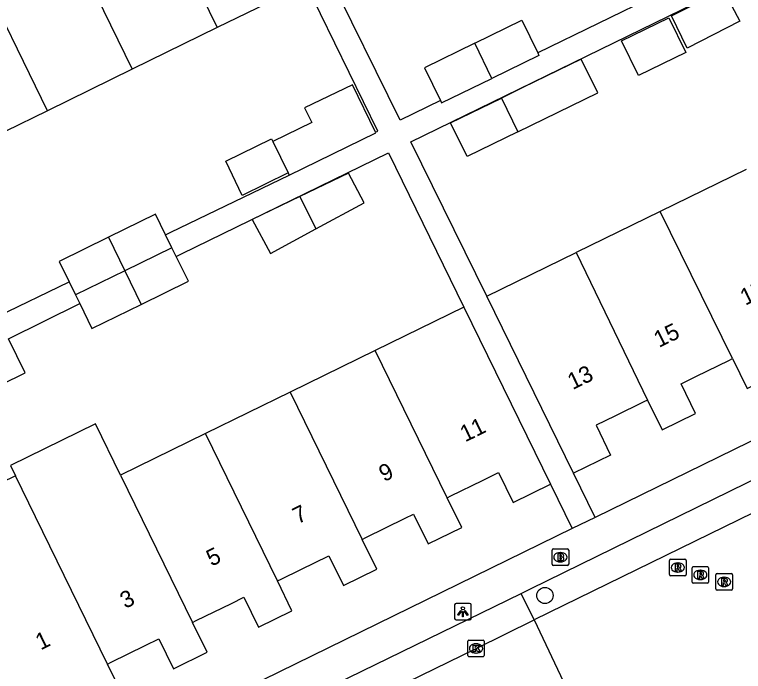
# Model space of a CAD drawing. Extents: x 160457 to 162082, y 388340 to 389736.
# Drawn here: x 161078.36 to 161122.29, y 388929.42 to 388969.01 of the extents above; entities that cross this region are included whole.
import ezdxf

# ---------------------------------------------------------------- set-up
doc = ezdxf.new("R2010")
doc.units = 0
for name, color, linetype in [('IMGEO_Boom', 7, 'Continuous'), ('IMGEO_Brandkraan', 7, 'Continuous'), ('IMGEO_Kolk', 7, 'Continuous'), ('IMGEO_Lichtpunt', 7, 'Continuous'), ('IMGEO_Pand', 7, 'Continuous'), ('IMGEO_Pand_nummerreeks', 7, 'Continuous'), ('IMGEO_Parkeervlak_open', 7, 'Continuous'), ('IMGEO_Rijbaan_lokaal_open', 7, 'Continuous'), ('IMGEO_Rioolput', 7, 'Continuous'), ('IMGEO_Voetpad_open', 7, 'Continuous')]:
    doc.layers.add(name, color=color, linetype=linetype)

msp = doc.modelspace()

# ---------------------------------------------------------------- linework, layer by layer
at = {"layer": 'IMGEO_Boom'}
msp.add_circle((161110.326, 388933.999), 0.489, dxfattribs=at)
at = {"layer": 'IMGEO_Brandkraan'}
for p, q in [((161110.756, 388935.879), (161110.756, 388936.731)), ((161110.831, 388936.805), (161111.683, 388936.805)), ((161111.757, 388936.731), (161111.757, 388935.879)), ((161111.244, 388936.585), (161111.269, 388936.585)), ((161111.683, 388935.805), (161110.831, 388935.805)), ((161111.267, 388936.025), (161111.242, 388936.025))]:
    msp.add_line(p, q, dxfattribs=at)
for points in [[(161110.756, 388935.879), (161110.756, 388936.731)], [(161110.831, 388936.805), (161111.683, 388936.805)], [(161111.757, 388936.731), (161111.757, 388935.879)], [(161111.104, 388936.505), (161111.104, 388936.105), (161111.317, 388936.105)], [(161111.335, 388936.505), (161111.104, 388936.505)], [(161111.283, 388936.424), (161111.229, 388936.424), (161111.229, 388936.348)], [(161111.229, 388936.348), (161111.282, 388936.348)], [(161111.291, 388936.272), (161111.229, 388936.272), (161111.229, 388936.191)], [(161111.683, 388935.805), (161110.831, 388935.805)], [(161111.229, 388936.191), (161111.291, 388936.191)]]:
    msp.add_lwpolyline(points, dxfattribs=at)
for centre, radius, start, end in [((161110.833, 388936.729), 0.0765, 91.552, 178.448), ((161110.833, 388936.729), 0.0765, 91.552, 178.448), ((161111.681, 388936.729), 0.0765, 1.552, 88.448), ((161111.681, 388936.729), 0.0765, 1.552, 88.448), ((161111.284, 388936.386), 0.0379, 267.8285, 90.9355), ((161111.292, 388936.231), 0.0404, 269.8759, 90.5077), ((161111.339, 388936.36), 0.145, 59.4692, 91.5367), ((161111.364, 388936.407), 0.0922, 285.5137, 58.1501), ((161111.369, 388936.215), 0.105, 301.3115, 78.989), ((161110.833, 388935.881), 0.0765, 181.552, 268.448), ((161110.833, 388935.881), 0.0765, 181.552, 268.448), ((161111.323, 388936.356), 0.251, 268.6676, 293.5347), ((161111.681, 388935.881), 0.0765, 271.552, 358.448), ((161111.681, 388935.881), 0.0765, 271.552, 358.448)]:
    msp.add_arc(centre, radius, start, end, dxfattribs=at)
for centre, major_axis, ratio, start_param, end_param in [((161111.243, 388936.305), (-0.387, 0.002), 0.722429, 4.712389, 7.853982), ((161111.268, 388936.305), (-0.39, 0.002), 0.717154, 1.570796, 4.712389)]:
    msp.add_ellipse(centre, major_axis=major_axis, ratio=ratio, start_param=start_param, end_param=end_param, dxfattribs=at)
at = {"layer": 'IMGEO_Kolk'}
for p, q in [((161105.671, 388930.385), (161105.671, 388931.237)), ((161105.746, 388931.311), (161106.598, 388931.311)), ((161106.159, 388931.091), (161106.184, 388931.091)), ((161106.672, 388931.237), (161106.672, 388930.385)), ((161106.182, 388930.531), (161106.157, 388930.531)), ((161106.598, 388930.311), (161105.746, 388930.311))]:
    msp.add_line(p, q, dxfattribs=at)
for points in [[(161105.671, 388930.385), (161105.671, 388931.237)], [(161105.746, 388931.311), (161106.598, 388931.311)], [(161105.992, 388931.011), (161106.115, 388931.011), (161106.115, 388930.86), (161106.245, 388931.011), (161106.409, 388931.011), (161106.263, 388930.86), (161106.416, 388930.611), (161106.264, 388930.611), (161106.179, 388930.775), (161106.115, 388930.708), (161106.115, 388930.611), (161105.992, 388930.611), (161105.992, 388931.011)], [(161106.672, 388931.237), (161106.672, 388930.385)], [(161106.598, 388930.311), (161105.746, 388930.311)]]:
    msp.add_lwpolyline(points, dxfattribs=at)
for centre, start, end in [((161105.748, 388931.235), 91.552, 178.448), ((161105.748, 388931.235), 91.552, 178.448), ((161106.596, 388931.235), 1.552, 88.448), ((161106.596, 388931.235), 1.552, 88.448), ((161105.748, 388930.387), 181.552, 268.448), ((161105.748, 388930.387), 181.552, 268.448), ((161106.596, 388930.387), 271.552, 358.448), ((161106.596, 388930.387), 271.552, 358.448)]:
    msp.add_arc(centre, 0.0765, start, end, dxfattribs=at)
for centre, major_axis, ratio, start_param, end_param in [((161106.158, 388930.811), (-0.387, 0.002), 0.722429, 4.712389, 7.853982), ((161106.183, 388930.811), (-0.39, 0.002), 0.717154, 1.570796, 4.712389)]:
    msp.add_ellipse(centre, major_axis=major_axis, ratio=ratio, start_param=start_param, end_param=end_param, dxfattribs=at)
at = {"layer": 'IMGEO_Lichtpunt'}
for p, q in [((161104.881, 388933.428), (161104.881, 388932.621)), ((161104.881, 388933.428), (161104.881, 388932.621)), ((161105.783, 388933.523), (161104.975, 388933.523)), ((161105.783, 388933.523), (161104.975, 388933.523)), ((161105.877, 388932.621), (161105.877, 388933.428)), ((161105.877, 388932.621), (161105.877, 388933.428)), ((161104.975, 388932.527), (161105.783, 388932.527)), ((161104.975, 388932.527), (161105.783, 388932.527))]:
    msp.add_line(p, q, dxfattribs=at)
for points in [[(161105.255, 388933.092), (161105.294, 388933.064), (161105.106, 388932.802), (161105.068, 388932.829), (161105.255, 388933.092)], [(161105.357, 388933.044), (161105.404, 388933.044), (161105.404, 388932.722), (161105.357, 388932.722), (161105.357, 388933.044)], [(161105.467, 388933.064), (161105.505, 388933.091), (161105.692, 388932.829), (161105.653, 388932.801), (161105.467, 388933.064)]]:
    msp.add_lwpolyline(points, dxfattribs=at)
msp.add_circle((161105.38, 388933.226), 0.0994, dxfattribs=at)
for centre, start, end in [((161104.975, 388933.428), 90, 180), ((161104.975, 388933.428), 90, 180), ((161105.783, 388933.428), 0, 90), ((161105.783, 388933.428), 0, 90), ((161104.975, 388932.621), 180, 270), ((161104.975, 388932.621), 180, 270), ((161105.783, 388932.621), 270, 0), ((161105.783, 388932.621), 270, 360)]:
    msp.add_arc(centre, 0.0946, start, end, dxfattribs=at)
at = {"layer": 'IMGEO_Pand'}
for points in [[(161086.236, 388977.124), (161090.574, 388968.23)], [(161081.117, 388974.622), (161085.457, 388965.725)], [(161080.341, 388963.22), (161076, 388972.119)], [(161095.932, 388970.853), (161090.574, 388968.23)], [(161118.902, 388966.988), (161117.958, 388968.936), (161121.075, 388970.534), (161122.066, 388968.611), (161118.902, 388966.988)], [(161115.966, 388965.344), (161114.945, 388967.433), (161117.792, 388968.824), (161118.813, 388966.735), (161115.966, 388965.344)], [(161106.102, 388967.286), (161108.928, 388968.668), (161109.89, 388966.698)], [(161090.574, 388968.23), (161085.457, 388965.725)], [(161106.102, 388967.286), (161103.066, 388965.803), (161104.029, 388963.833)], [(161107.128, 388965.167), (161106.102, 388967.286)], [(161109.89, 388966.698), (161109.962, 388966.552), (161107.128, 388965.167)], [(161108.688, 388961.944), (161113.505, 388964.298), (161112.512, 388966.329), (161108.996, 388964.611), (161107.703, 388963.979)], [(161085.457, 388965.725), (161080.341, 388963.22)], [(161100.123, 388961.924), (161098.731, 388964.788), (161095.84, 388963.382), (161096.27, 388962.502), (161093.926, 388961.356)], [(161104.029, 388963.833), (161104.1, 388963.687), (161107.128, 388965.167)], [(161108.688, 388961.944), (161105.632, 388960.45), (161104.639, 388962.482), (161107.703, 388963.979)], [(161107.703, 388963.979), (161108.688, 388961.944)], [(161080.341, 388963.22), (161075.224, 388960.715)], [(161094.915, 388959.339), (161100.139, 388961.892), (161100.123, 388961.924)], [(161094.845, 388959.472), (161092.089, 388958.114), (161091.092, 388960.17), (161093.845, 388961.523), (161093.926, 388961.356)], [(161093.926, 388961.356), (161094.845, 388959.472)], [(161122.445, 388959.674), (161117.265, 388957.142)], [(161094.845, 388959.472), (161094.915, 388959.339)], [(161096.517, 388956.093), (161099.424, 388957.661), (161098.489, 388959.457), (161095.563, 388958.047)], [(161095.563, 388958.047), (161092.676, 388956.656), (161093.779, 388954.615), (161096.517, 388956.093)], [(161095.563, 388958.047), (161096.517, 388956.093)], [(161087.459, 388955.746), (161086.856, 388956.979), (161084.022, 388955.592)], [(161117.265, 388957.142), (161112.209, 388954.671)], [(161121.621, 388948.275), (161117.265, 388957.142)], [(161084.022, 388955.592), (161081.049, 388954.137), (161081.655, 388952.899)], [(161084.022, 388955.592), (161085.011, 388953.57)], [(161087.846, 388954.957), (161087.459, 388955.746)], [(161087.846, 388954.957), (161085.011, 388953.57)], [(161088.103, 388954.432), (161087.846, 388954.957)], [(161106.823, 388952.039), (161112.209, 388954.671)], [(161112.209, 388954.671), (161116.513, 388945.78)], [(161086.001, 388951.547), (161088.836, 388952.935), (161088.103, 388954.432)], [(161085.011, 388953.57), (161082.039, 388952.115)], [(161085.011, 388953.57), (161086.001, 388951.547)], [(161081.655, 388952.899), (161082.039, 388952.115)], [(161082.039, 388952.115), (161082.294, 388951.593)], [(161112.038, 388941.37), (161106.823, 388952.039)], [(161082.294, 388951.593), (161083.028, 388950.093), (161086.001, 388951.547)], [(161105.443, 388951.381), (161100.096, 388948.765)], [(161105.443, 388951.381), (161110.663, 388940.713)], [(161121.621, 388948.275), (161122.503, 388946.481), (161124.525, 388947.468), (161123.648, 388949.265), (161124.383, 388949.624), (161126.522, 388950.669), (161126.753, 388950.782)], [(161076.094, 388945.992), (161079.001, 388947.413), (161077.994, 388949.47)], [(161100.096, 388948.765), (161094.972, 388946.257)], [(161104.431, 388939.888), (161100.096, 388948.765)], [(161116.513, 388945.78), (161117.384, 388943.981), (161119.405, 388944.967), (161118.527, 388946.764), (161119.465, 388947.222), (161121.402, 388948.168), (161121.621, 388948.275)], [(161094.972, 388946.257), (161089.867, 388943.759)], [(161094.972, 388946.257), (161099.313, 388937.382)], [(161116.513, 388945.78), (161116.281, 388945.667), (161114.528, 388944.811), (161113.406, 388944.263), (161114.284, 388942.467), (161112.038, 388941.37)], [(161084.753, 388941.257), (161083.245, 388944.349), (161078.12, 388941.841), (161078.423, 388941.221)], [(161089.867, 388943.759), (161084.753, 388941.257)], [(161094.203, 388934.879), (161089.867, 388943.759)], [(161078.423, 388941.221), (161073.053, 388938.594), (161074.256, 388936.121), (161078.587, 388927.22), (161081.94, 388928.874), (161082.825, 388927.081), (161084.845, 388928.07), (161083.968, 388929.867)], [(161083.968, 388929.867), (161079.63, 388938.75), (161078.423, 388941.221)], [(161084.753, 388941.257), (161089.086, 388932.374)], [(161104.431, 388939.888), (161104.656, 388939.998), (161106.554, 388940.927), (161107.53, 388941.405), (161108.409, 388939.609), (161110.663, 388940.713)], [(161099.313, 388937.382), (161099.537, 388937.492), (161101.908, 388938.653), (161102.411, 388938.899), (161103.29, 388937.103), (161105.309, 388938.091), (161104.431, 388939.888)], [(161094.203, 388934.879), (161094.428, 388934.989), (161095.606, 388935.566), (161097.301, 388936.397), (161098.181, 388934.601), (161100.192, 388935.586), (161099.313, 388937.382)], [(161089.086, 388932.374), (161089.309, 388932.483), (161091.44, 388933.526), (161092.183, 388933.89), (161093.062, 388932.094), (161095.081, 388933.082), (161094.203, 388934.879)], [(161083.968, 388929.867), (161084.191, 388929.976), (161086.23, 388930.975), (161087.064, 388931.384), (161087.944, 388929.588), (161089.963, 388930.576), (161089.086, 388932.374)]]:
    msp.add_lwpolyline(points, dxfattribs=at)
at = {"layer": 'IMGEO_Parkeervlak_open'}
msp.add_lwpolyline([(161109.669, 388932.523), (161108.894, 388934.123)], dxfattribs=at)
at = {"layer": 'IMGEO_Rijbaan_lokaal_open'}
for points in [[(161127.839, 388941.376), (161127.281, 388941.131), (161109.669, 388932.523)], [(161086.327, 388921.127), (161087.945, 388921.913), (161106.173, 388930.81), (161109.669, 388932.523)], [(161109.669, 388932.523), (161111.607, 388928.453)]]:
    msp.add_lwpolyline(points, dxfattribs=at)
at = {"layer": 'IMGEO_Rioolput'}
for p, q in [((161117.831, 388935.26), (161117.831, 388936.112)), ((161117.906, 388936.186), (161118.758, 388936.186)), ((161118.319, 388935.966), (161118.344, 388935.966)), ((161118.832, 388936.112), (161118.832, 388935.26)), ((161118.342, 388935.406), (161118.317, 388935.406)), ((161119.189, 388934.812), (161119.189, 388935.664)), ((161119.264, 388935.738), (161120.116, 388935.738)), ((161119.677, 388935.518), (161119.702, 388935.518)), ((161120.19, 388935.664), (161120.19, 388934.812)), ((161118.758, 388935.186), (161117.906, 388935.186)), ((161119.7, 388934.958), (161119.675, 388934.958)), ((161120.624, 388934.392), (161120.624, 388935.244)), ((161120.699, 388935.318), (161121.551, 388935.318)), ((161121.112, 388935.098), (161121.137, 388935.098)), ((161121.625, 388935.244), (161121.625, 388934.392)), ((161120.116, 388934.738), (161119.264, 388934.738)), ((161121.135, 388934.538), (161121.11, 388934.538)), ((161121.551, 388934.318), (161120.699, 388934.318))]:
    msp.add_line(p, q, dxfattribs=at)
for points in [[(161117.831, 388935.26), (161117.831, 388936.112)], [(161117.906, 388936.186), (161118.758, 388936.186)], [(161118.42, 388935.884), (161118.168, 388935.886), (161118.168, 388935.486)], [(161118.346, 388935.805), (161118.292, 388935.805), (161118.292, 388935.724)], [(161118.832, 388936.112), (161118.832, 388935.26)], [(161118.168, 388935.486), (161118.292, 388935.486), (161118.292, 388935.648), (161118.303, 388935.648)], [(161118.292, 388935.724), (161118.344, 388935.724)], [(161118.35, 388935.619), (161118.421, 388935.486), (161118.561, 388935.486), (161118.496, 388935.612)], [(161119.189, 388934.812), (161119.189, 388935.664)], [(161119.264, 388935.738), (161120.116, 388935.738)], [(161119.778, 388935.436), (161119.526, 388935.438), (161119.526, 388935.038)], [(161119.704, 388935.357), (161119.65, 388935.357), (161119.65, 388935.276)], [(161120.19, 388935.664), (161120.19, 388934.812)], [(161118.758, 388935.186), (161117.906, 388935.186)], [(161119.526, 388935.038), (161119.65, 388935.038), (161119.65, 388935.2), (161119.661, 388935.2)], [(161119.65, 388935.276), (161119.702, 388935.276)], [(161119.708, 388935.171), (161119.779, 388935.038), (161119.919, 388935.038), (161119.854, 388935.164)], [(161120.624, 388934.392), (161120.624, 388935.244)], [(161120.699, 388935.318), (161121.551, 388935.318)], [(161121.213, 388935.016), (161120.961, 388935.018), (161120.961, 388934.618)], [(161121.139, 388934.937), (161121.085, 388934.937), (161121.085, 388934.856)], [(161121.625, 388935.244), (161121.625, 388934.392)], [(161120.116, 388934.738), (161119.264, 388934.738)], [(161120.961, 388934.618), (161121.085, 388934.618), (161121.085, 388934.78), (161121.096, 388934.78)], [(161121.085, 388934.856), (161121.137, 388934.856)], [(161121.143, 388934.751), (161121.214, 388934.618), (161121.354, 388934.618), (161121.289, 388934.744)], [(161121.551, 388934.318), (161120.699, 388934.318)]]:
    msp.add_lwpolyline(points, dxfattribs=at)
for centre, radius, start, end in [((161117.908, 388936.11), 0.0765, 91.552, 178.448), ((161117.908, 388936.11), 0.0765, 91.552, 178.448), ((161118.352, 388935.709), 0.0964, 77.0061, 93.1865), ((161118.366, 388935.766), 0.0378, 276.6634, 79.6772), ((161118.419, 388935.774), 0.109, 350.3612, 89.416), ((161118.756, 388936.11), 0.0765, 1.552, 88.448), ((161118.756, 388936.11), 0.0765, 1.552, 88.448), ((161118.302, 388935.595), 0.0533, 26.0293, 88.6989), ((161118.328, 388935.913), 0.19, 274.7715, 282.9687), ((161118.417, 388935.774), 0.112, 277.5842, 350.9817), ((161118.401, 388935.559), 0.108, 29.5134, 73.7905), ((161119.266, 388935.662), 0.0765, 91.552, 178.448), ((161119.266, 388935.662), 0.0765, 91.552, 178.448), ((161119.71, 388935.261), 0.0964, 77.0061, 93.1865), ((161119.724, 388935.318), 0.0378, 276.6634, 79.6772), ((161119.777, 388935.326), 0.109, 350.3612, 89.416), ((161120.114, 388935.662), 0.0765, 1.552, 88.448), ((161120.114, 388935.662), 0.0765, 1.552, 88.448), ((161117.908, 388935.262), 0.0765, 181.552, 268.448), ((161117.908, 388935.262), 0.0765, 181.552, 268.448), ((161118.756, 388935.262), 0.0765, 271.552, 358.448), ((161118.756, 388935.262), 0.0765, 271.552, 358.448), ((161119.66, 388935.147), 0.0533, 26.0293, 88.6989), ((161119.686, 388935.465), 0.19, 274.7715, 282.9687), ((161119.775, 388935.326), 0.112, 277.5842, 350.9817), ((161119.759, 388935.111), 0.108, 29.5134, 73.7905), ((161120.701, 388935.242), 0.0765, 91.552, 178.448), ((161120.701, 388935.242), 0.0765, 91.552, 178.448), ((161121.145, 388934.841), 0.0964, 77.0061, 93.1865), ((161121.159, 388934.898), 0.0378, 276.6634, 79.6772), ((161121.212, 388934.906), 0.109, 350.3612, 89.416), ((161121.549, 388935.242), 0.0765, 1.552, 88.448), ((161121.549, 388935.242), 0.0765, 1.552, 88.448), ((161119.266, 388934.814), 0.0765, 181.552, 268.448), ((161119.266, 388934.814), 0.0765, 181.552, 268.448), ((161120.114, 388934.814), 0.0765, 271.552, 358.448), ((161120.114, 388934.814), 0.0765, 271.552, 358.448), ((161121.095, 388934.727), 0.0533, 26.0293, 88.6989), ((161121.121, 388935.045), 0.19, 274.7715, 282.9687), ((161121.21, 388934.906), 0.112, 277.5842, 350.9817), ((161121.194, 388934.691), 0.108, 29.5134, 73.7905), ((161120.701, 388934.394), 0.0765, 181.552, 268.448), ((161120.701, 388934.394), 0.0765, 181.552, 268.448), ((161121.549, 388934.394), 0.0765, 271.552, 358.448), ((161121.549, 388934.394), 0.0765, 271.552, 358.448)]:
    msp.add_arc(centre, radius, start, end, dxfattribs=at)
for centre, major_axis, ratio, start_param, end_param in [((161118.318, 388935.686), (-0.387, 0.002), 0.722429, 4.712389, 7.853982), ((161118.343, 388935.686), (-0.39, 0.002), 0.717154, 1.570796, 4.712389), ((161119.676, 388935.238), (-0.387, 0.002), 0.722429, 4.712389, 7.853982), ((161119.701, 388935.238), (-0.39, 0.002), 0.717154, 1.570796, 4.712389), ((161121.111, 388934.818), (-0.387, 0.002), 0.722429, 4.712389, 7.853982), ((161121.136, 388934.818), (-0.39, 0.002), 0.717154, 1.570796, 4.712389)]:
    msp.add_ellipse(centre, major_axis=major_axis, ratio=ratio, start_param=start_param, end_param=end_param, dxfattribs=at)
at = {"layer": 'IMGEO_Voetpad_open'}
for points in [[(161106.823, 388952.039), (161102.246, 388961.342), (161125.097, 388972.507)], [(161104.029, 388963.833), (161101.604, 388962.648), (161097.25, 388971.499)], [(161100.123, 388961.924), (161100.26, 388961.991), (161095.932, 388970.853)], [(161117.176, 388970.259), (161109.89, 388966.698)], [(161168.645, 388965.757), (161160.136, 388961.605), (161148.628, 388955.951), (161113.344, 388938.697)], [(161088.103, 388954.432), (161088.419, 388954.585), (161100.899, 388960.684), (161105.443, 388951.381)], [(161087.459, 388955.746), (161087.78, 388955.891), (161094.915, 388959.339)], [(161077.317, 388950.809), (161081.655, 388952.899)], [(161077.994, 388949.47), (161082.294, 388951.593)], [(161108.894, 388934.123), (161109.453, 388934.404), (161126.471, 388942.742), (161127.039, 388943.012)], [(161113.344, 388938.697), (161112.038, 388941.37)], [(161110.663, 388940.713), (161111.976, 388938.028)], [(161113.344, 388938.697), (161111.976, 388938.028)], [(161111.976, 388938.028), (161081.565, 388923.156)], [(161087.331, 388923.612), (161108.894, 388934.123)]]:
    msp.add_lwpolyline(points, dxfattribs=at)

# ---------------------------------------------------------------- texts
at = {"layer": 'IMGEO_Pand_nummerreeks'}
for s, rotation, p in [('17', 26.0295, (161122.4, 388951.458)), ('15', 26.0295, (161117.197, 388948.918)), ('13', 26.0295, (161111.995, 388946.377)), ('11', 26.1097, (161105.517, 388943.224)), ('9', 26.1097, (161100.63, 388940.828)), ('7', 26.1097, (161095.43, 388938.279)), ('5', 26.1097, (161090.231, 388935.731)), ('3', 26.1097, (161085.031, 388933.183)), ('1', 26.1097, (161079.934, 388930.685))]:
    msp.add_text(s, height=1, rotation=rotation, dxfattribs=at).set_placement(p)

doc.saveas('drawing.dxf')
